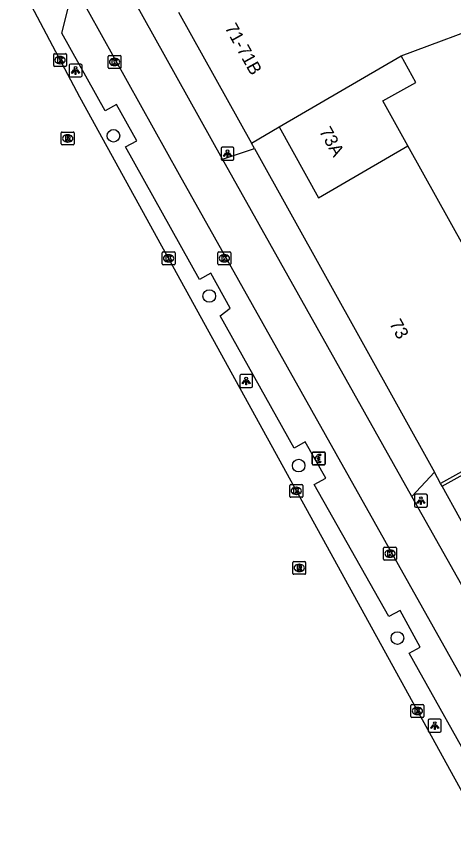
# Model space of a CAD drawing. Extents: x 161882 to 162509, y 381687 to 382379.
# Drawn here: x 162071.6 to 162105.6, y 381901.5 to 381964.8 of the extents above; entities that cross this region are included whole.
import ezdxf

# ---------------------------------------------------------------- set-up
doc = ezdxf.new("R2010")
doc.units = 0
for name, color, linetype in [('IMGEO_Betaalautomaat', 7, 'Continuous'), ('IMGEO_Boom', 7, 'Continuous'), ('IMGEO_Fietspad_open', 7, 'Continuous'), ('IMGEO_Kolk', 7, 'Continuous'), ('IMGEO_Lichtpunt', 7, 'Continuous'), ('IMGEO_Pand', 7, 'Continuous'), ('IMGEO_Pand_nummerreeks', 7, 'Continuous'), ('IMGEO_Parkeervlak_open', 7, 'Continuous'), ('IMGEO_Rijbaan_lokaal_gesloten', 7, 'Continuous'), ('IMGEO_Rioolput', 7, 'Continuous'), ('IMGEO_Voetpad_open', 7, 'Continuous')]:
    doc.layers.add(name, color=color, linetype=linetype)

msp = doc.modelspace()

# ---------------------------------------------------------------- linework, layer by layer
at = {"layer": 'IMGEO_Betaalautomaat'}
for p, q in [((162094.601, 381930.13), (162094.601, 381930.971)), ((162094.601, 381930.971), (162094.601, 381930.13)), ((162094.676, 381931.054), (162095.517, 381931.054)), ((162095.517, 381931.054), (162094.676, 381931.054)), ((162094.884, 381930.518), (162094.884, 381930.586)), ((162095.005, 381930.586), (162095.005, 381930.518)), ((162095.263, 381930.859), (162095.246, 381930.759)), ((162095.6, 381930.98), (162095.6, 381930.139)), ((162095.6, 381930.139), (162095.6, 381930.98)), ((162095.526, 381930.055), (162094.685, 381930.055)), ((162094.685, 381930.055), (162095.526, 381930.055)), ((162095.25, 381930.353), (162095.272, 381930.266))]:
    msp.add_line(p, q, dxfattribs=at)
for points in [[(162094.884, 381930.586), (162094.815, 381930.586), (162094.815, 381930.655), (162094.894, 381930.655)], [(162094.889, 381930.449), (162094.815, 381930.449), (162094.815, 381930.518), (162094.884, 381930.518)], [(162095.016, 381930.655), (162095.163, 381930.655), (162095.163, 381930.586), (162095.005, 381930.586)], [(162095.005, 381930.518), (162095.163, 381930.518), (162095.163, 381930.449), (162095.019, 381930.449)]]:
    msp.add_lwpolyline(points, dxfattribs=at)
for centre, radius, start, end in [((162094.679, 381930.977), 0.0779, 92.4484, 184.28452), ((162094.679, 381930.977), 0.0779, 92.4484, 184.28452), ((162095.177, 381930.579), 0.293, 73.01398, 165.01395), ((162095.183, 381930.592), 0.179, 69.32359, 159.56827), ((162095.523, 381930.977), 0.0779, 2.4484, 94.28452), ((162095.523, 381930.977), 0.0779, 2.4484, 94.28452), ((162094.679, 381930.133), 0.0779, 182.4484, 274.28452), ((162094.679, 381930.133), 0.0779, 182.4484, 274.28452), ((162095.15, 381930.504), 0.267, 191.80956, 297.03891), ((162095.183, 381930.519), 0.179, 202.76249, 291.86925), ((162095.523, 381930.133), 0.0779, 272.4484, 4.28452), ((162095.523, 381930.133), 0.0779, 272.4484, 4.28452)]:
    msp.add_arc(centre, radius, start, end, dxfattribs=at)
at = {"layer": 'IMGEO_Boom'}
for centre in [(162079.174, 381955.584), (162086.604, 381943.158), (162093.548, 381930.004), (162101.21, 381916.628)]:
    msp.add_circle(centre, 0.489, dxfattribs=at)
at = {"layer": 'IMGEO_Fietspad_open'}
for points in [[(162087.64, 381953.76), (162075.194, 381976.109)], [(162076.214, 381967.086), (162084.266, 381952.579), (162111.528, 381904.042)], [(162102.32, 381927.62), (162087.64, 381953.76)], [(162117.066, 381901.457), (162102.32, 381927.62)]]:
    msp.add_lwpolyline(points, dxfattribs=at)
at = {"layer": 'IMGEO_Kolk'}
for p, q in [((162074.534, 381961.028), (162074.534, 381961.88)), ((162074.609, 381961.954), (162075.461, 381961.954)), ((162075.022, 381961.734), (162075.047, 381961.734)), ((162075.535, 381961.88), (162075.535, 381961.028)), ((162078.757, 381960.881), (162078.757, 381961.733)), ((162078.832, 381961.807), (162079.684, 381961.807)), ((162079.245, 381961.587), (162079.27, 381961.587)), ((162079.758, 381961.733), (162079.758, 381960.881)), ((162075.461, 381960.954), (162074.609, 381960.954)), ((162075.045, 381961.174), (162075.02, 381961.174)), ((162079.268, 381961.027), (162079.243, 381961.027)), ((162079.684, 381960.807), (162078.832, 381960.807)), ((162082.954, 381945.651), (162082.954, 381946.503)), ((162083.029, 381946.577), (162083.881, 381946.577)), ((162083.442, 381946.357), (162083.467, 381946.357)), ((162083.955, 381946.503), (162083.955, 381945.651)), ((162087.28, 381945.658), (162087.28, 381946.51)), ((162087.355, 381946.584), (162088.207, 381946.584)), ((162087.768, 381946.364), (162087.793, 381946.364)), ((162088.281, 381946.51), (162088.281, 381945.658)), ((162083.465, 381945.797), (162083.44, 381945.797)), ((162087.791, 381945.804), (162087.766, 381945.804)), ((162083.881, 381945.577), (162083.029, 381945.577)), ((162088.207, 381945.584), (162087.355, 381945.584)), ((162092.86, 381927.62), (162092.86, 381928.472)), ((162092.935, 381928.546), (162093.787, 381928.546)), ((162093.348, 381928.326), (162093.373, 381928.326)), ((162093.861, 381928.472), (162093.861, 381927.62)), ((162093.787, 381927.546), (162092.935, 381927.546)), ((162093.371, 381927.766), (162093.346, 381927.766)), ((162100.134, 381922.752), (162100.134, 381923.604)), ((162100.209, 381923.678), (162101.061, 381923.678)), ((162101.135, 381923.604), (162101.135, 381922.752)), ((162100.645, 381922.898), (162100.62, 381922.898)), ((162100.622, 381923.458), (162100.647, 381923.458)), ((162101.061, 381922.678), (162100.209, 381922.678)), ((162102.331, 381911.473), (162103.183, 381911.473)), ((162102.256, 381910.547), (162102.256, 381911.399)), ((162102.744, 381911.253), (162102.769, 381911.253)), ((162103.257, 381911.399), (162103.257, 381910.547)), ((162103.183, 381910.473), (162102.331, 381910.473)), ((162102.767, 381910.693), (162102.742, 381910.693))]:
    msp.add_line(p, q, dxfattribs=at)
for points in [[(162074.534, 381961.028), (162074.534, 381961.88)], [(162074.609, 381961.954), (162075.461, 381961.954)], [(162074.855, 381961.654), (162074.978, 381961.654), (162074.978, 381961.503), (162075.108, 381961.654), (162075.272, 381961.654), (162075.126, 381961.503), (162075.279, 381961.254), (162075.127, 381961.254), (162075.042, 381961.418), (162074.978, 381961.351), (162074.978, 381961.254), (162074.855, 381961.254), (162074.855, 381961.654)], [(162075.535, 381961.88), (162075.535, 381961.028)], [(162078.757, 381960.881), (162078.757, 381961.733)], [(162078.832, 381961.807), (162079.684, 381961.807)], [(162079.758, 381961.733), (162079.758, 381960.881)], [(162075.461, 381960.954), (162074.609, 381960.954)], [(162079.078, 381961.507), (162079.201, 381961.507), (162079.201, 381961.356), (162079.331, 381961.507), (162079.495, 381961.507), (162079.349, 381961.356), (162079.502, 381961.107), (162079.35, 381961.107), (162079.265, 381961.271), (162079.201, 381961.204), (162079.201, 381961.107), (162079.078, 381961.107), (162079.078, 381961.507)], [(162079.684, 381960.807), (162078.832, 381960.807)], [(162082.954, 381945.651), (162082.954, 381946.503)], [(162083.029, 381946.577), (162083.881, 381946.577)], [(162083.955, 381946.503), (162083.955, 381945.651)], [(162087.28, 381945.658), (162087.28, 381946.51)], [(162087.355, 381946.584), (162088.207, 381946.584)], [(162088.281, 381946.51), (162088.281, 381945.658)], [(162083.275, 381946.277), (162083.398, 381946.277), (162083.398, 381946.126), (162083.528, 381946.277), (162083.692, 381946.277), (162083.546, 381946.126), (162083.699, 381945.877), (162083.547, 381945.877), (162083.462, 381946.041), (162083.398, 381945.974), (162083.398, 381945.877), (162083.275, 381945.877), (162083.275, 381946.277)], [(162087.601, 381946.284), (162087.724, 381946.284), (162087.724, 381946.133), (162087.854, 381946.284), (162088.018, 381946.284), (162087.872, 381946.133), (162088.025, 381945.884), (162087.873, 381945.884), (162087.788, 381946.048), (162087.724, 381945.981), (162087.724, 381945.884), (162087.601, 381945.884), (162087.601, 381946.284)], [(162083.881, 381945.577), (162083.029, 381945.577)], [(162088.207, 381945.584), (162087.355, 381945.584)], [(162092.86, 381927.62), (162092.86, 381928.472)], [(162092.935, 381928.546), (162093.787, 381928.546)], [(162093.181, 381928.246), (162093.304, 381928.246), (162093.304, 381928.095), (162093.434, 381928.246), (162093.598, 381928.246), (162093.452, 381928.095), (162093.605, 381927.846), (162093.453, 381927.846), (162093.368, 381928.01), (162093.304, 381927.943), (162093.304, 381927.846), (162093.181, 381927.846), (162093.181, 381928.246)], [(162093.861, 381928.472), (162093.861, 381927.62)], [(162093.787, 381927.546), (162092.935, 381927.546)], [(162100.134, 381922.752), (162100.134, 381923.604)], [(162100.209, 381923.678), (162101.061, 381923.678)], [(162101.135, 381923.604), (162101.135, 381922.752)], [(162100.455, 381923.378), (162100.578, 381923.378), (162100.578, 381923.227), (162100.708, 381923.378), (162100.872, 381923.378), (162100.726, 381923.227), (162100.879, 381922.978), (162100.727, 381922.978), (162100.642, 381923.142), (162100.578, 381923.075), (162100.578, 381922.978), (162100.455, 381922.978), (162100.455, 381923.378)], [(162101.061, 381922.678), (162100.209, 381922.678)], [(162102.331, 381911.473), (162103.183, 381911.473)], [(162102.256, 381910.547), (162102.256, 381911.399)], [(162102.577, 381911.173), (162102.7, 381911.173), (162102.7, 381911.022), (162102.83, 381911.173), (162102.994, 381911.173), (162102.848, 381911.022), (162103.001, 381910.773), (162102.849, 381910.773), (162102.764, 381910.937), (162102.7, 381910.87), (162102.7, 381910.773), (162102.577, 381910.773), (162102.577, 381911.173)], [(162103.257, 381911.399), (162103.257, 381910.547)], [(162103.183, 381910.473), (162102.331, 381910.473)]]:
    msp.add_lwpolyline(points, dxfattribs=at)
for centre, start, end in [((162074.611, 381961.878), 91.55205, 178.44795), ((162074.611, 381961.878), 91.55205, 178.44795), ((162075.459, 381961.878), 1.55205, 88.44795), ((162075.459, 381961.878), 1.55205, 88.44795), ((162078.834, 381961.731), 91.55205, 178.44795), ((162078.834, 381961.731), 91.55205, 178.44795), ((162079.682, 381961.731), 1.55205, 88.44795), ((162079.682, 381961.731), 1.55205, 88.44795), ((162074.611, 381961.03), 181.55205, 268.44795), ((162074.611, 381961.03), 181.55205, 268.44795), ((162075.459, 381961.03), 271.55205, 358.44795), ((162075.459, 381961.03), 271.55205, 358.44795), ((162078.834, 381960.883), 181.55205, 268.44795), ((162078.834, 381960.883), 181.55205, 268.44795), ((162079.682, 381960.883), 271.55205, 358.44795), ((162079.682, 381960.883), 271.55205, 358.44795), ((162083.031, 381946.501), 91.55205, 178.44795), ((162083.031, 381946.501), 91.55205, 178.44795), ((162083.879, 381946.501), 1.55205, 88.44795), ((162083.879, 381946.501), 1.55205, 88.44795), ((162087.357, 381946.508), 91.55205, 178.44795), ((162087.357, 381946.508), 91.55205, 178.44795), ((162088.205, 381946.508), 1.55205, 88.44795), ((162088.205, 381946.508), 1.55205, 88.44795), ((162083.031, 381945.653), 181.55205, 268.44795), ((162083.031, 381945.653), 181.55205, 268.44795), ((162083.879, 381945.653), 271.55205, 358.44795), ((162083.879, 381945.653), 271.55205, 358.44795), ((162087.357, 381945.66), 181.55205, 268.44795), ((162087.357, 381945.66), 181.55205, 268.44795), ((162088.205, 381945.66), 271.55205, 358.44795), ((162088.205, 381945.66), 271.55205, 358.44795), ((162092.937, 381928.47), 91.55205, 178.44795), ((162092.937, 381928.47), 91.55205, 178.44795), ((162093.785, 381928.47), 1.55205, 88.44795), ((162093.785, 381928.47), 1.55205, 88.44795), ((162092.937, 381927.622), 181.55205, 268.44795), ((162092.937, 381927.622), 181.55205, 268.44795), ((162093.785, 381927.622), 271.55205, 358.44795), ((162093.785, 381927.622), 271.55205, 358.44795), ((162100.211, 381923.602), 91.55205, 178.44795), ((162100.211, 381923.602), 91.55205, 178.44795), ((162101.059, 381923.602), 1.55205, 88.44795), ((162101.059, 381923.602), 1.55205, 88.44795), ((162100.211, 381922.754), 181.55205, 268.44795), ((162100.211, 381922.754), 181.55205, 268.44795), ((162101.059, 381922.754), 271.55205, 358.44795), ((162101.059, 381922.754), 271.55205, 358.44795), ((162102.333, 381911.397), 91.55205, 178.44795), ((162102.333, 381911.397), 91.55205, 178.44795), ((162103.181, 381911.397), 1.55205, 88.44795), ((162103.181, 381911.397), 1.55205, 88.44795), ((162102.333, 381910.549), 181.55205, 268.44795), ((162102.333, 381910.549), 181.55205, 268.44795), ((162103.181, 381910.549), 271.55205, 358.44795), ((162103.181, 381910.549), 271.55205, 358.44795)]:
    msp.add_arc(centre, 0.0765, start, end, dxfattribs=at)
for centre, major_axis, ratio, start_param, end_param in [((162075.021, 381961.454), (-0.387, 0.002), 0.722429, 4.712389, 7.853982), ((162075.046, 381961.454), (-0.39, 0.002), 0.717154, 1.570796, 4.712389), ((162079.244, 381961.307), (-0.387, 0.002), 0.722429, 4.712389, 7.853982), ((162079.269, 381961.307), (-0.39, 0.002), 0.717154, 1.570796, 4.712389), ((162083.441, 381946.077), (-0.387, 0.002), 0.722429, 4.712389, 7.853982), ((162083.466, 381946.077), (-0.39, 0.002), 0.717154, 1.570796, 4.712389), ((162087.767, 381946.084), (-0.387, 0.002), 0.722429, 4.712389, 7.853982), ((162087.792, 381946.084), (-0.39, 0.002), 0.717154, 1.570796, 4.712389), ((162093.347, 381928.046), (-0.387, 0.002), 0.722429, 4.712389, 7.853982), ((162093.372, 381928.046), (-0.39, 0.002), 0.717154, 1.570796, 4.712389), ((162100.621, 381923.178), (-0.387, 0.002), 0.722429, 4.712389, 7.853982), ((162100.646, 381923.178), (-0.39, 0.002), 0.717154, 1.570796, 4.712389), ((162102.743, 381910.973), (-0.387, 0.002), 0.722429, 4.712389, 7.853982), ((162102.768, 381910.973), (-0.39, 0.002), 0.717154, 1.570796, 4.712389)]:
    msp.add_ellipse(centre, major_axis=major_axis, ratio=ratio, start_param=start_param, end_param=end_param, dxfattribs=at)
at = {"layer": 'IMGEO_Lichtpunt'}
for p, q in [((162075.736, 381961.054), (162075.736, 381960.247)), ((162075.736, 381961.054), (162075.736, 381960.247)), ((162076.638, 381961.149), (162075.83, 381961.149)), ((162076.638, 381961.149), (162075.83, 381961.149)), ((162076.732, 381960.247), (162076.732, 381961.054)), ((162076.732, 381960.247), (162076.732, 381961.054)), ((162075.83, 381960.153), (162076.638, 381960.153)), ((162075.83, 381960.153), (162076.638, 381960.153)), ((162087.524, 381954.599), (162087.524, 381953.792)), ((162087.524, 381954.599), (162087.524, 381953.792)), ((162088.426, 381954.694), (162087.618, 381954.694)), ((162088.426, 381954.694), (162087.618, 381954.694)), ((162088.52, 381953.792), (162088.52, 381954.599)), ((162088.52, 381953.792), (162088.52, 381954.599)), ((162087.618, 381953.698), (162088.426, 381953.698)), ((162087.618, 381953.698), (162088.426, 381953.698)), ((162088.969, 381936.964), (162088.969, 381936.157)), ((162088.969, 381936.964), (162088.969, 381936.157)), ((162089.871, 381937.059), (162089.063, 381937.059)), ((162089.871, 381937.059), (162089.063, 381937.059)), ((162089.965, 381936.157), (162089.965, 381936.964)), ((162089.965, 381936.157), (162089.965, 381936.964)), ((162089.063, 381936.063), (162089.871, 381936.063)), ((162089.063, 381936.063), (162089.871, 381936.063)), ((162102.536, 381927.692), (162102.536, 381926.885)), ((162102.536, 381927.692), (162102.536, 381926.885)), ((162103.438, 381927.787), (162102.63, 381927.787)), ((162103.438, 381927.787), (162102.63, 381927.787)), ((162103.532, 381926.885), (162103.532, 381927.692)), ((162103.532, 381926.885), (162103.532, 381927.692)), ((162102.63, 381926.791), (162103.438, 381926.791)), ((162102.63, 381926.791), (162103.438, 381926.791)), ((162103.605, 381910.237), (162103.605, 381909.43)), ((162103.605, 381910.237), (162103.605, 381909.43)), ((162104.507, 381910.332), (162103.699, 381910.332)), ((162104.507, 381910.332), (162103.699, 381910.332)), ((162104.601, 381909.43), (162104.601, 381910.237)), ((162104.601, 381909.43), (162104.601, 381910.237)), ((162103.699, 381909.336), (162104.507, 381909.336)), ((162103.699, 381909.336), (162104.507, 381909.336))]:
    msp.add_line(p, q, dxfattribs=at)
for points in [[(162076.11, 381960.718), (162076.149, 381960.69), (162075.961, 381960.428), (162075.923, 381960.455), (162076.11, 381960.718)], [(162076.212, 381960.67), (162076.259, 381960.67), (162076.259, 381960.348), (162076.212, 381960.348), (162076.212, 381960.67)], [(162076.322, 381960.69), (162076.36, 381960.717), (162076.547, 381960.455), (162076.508, 381960.427), (162076.322, 381960.69)], [(162087.898, 381954.263), (162087.937, 381954.235), (162087.749, 381953.973), (162087.711, 381954), (162087.898, 381954.263)], [(162088, 381954.215), (162088.047, 381954.215), (162088.047, 381953.893), (162088, 381953.893), (162088, 381954.215)], [(162088.11, 381954.235), (162088.148, 381954.262), (162088.335, 381954), (162088.296, 381953.972), (162088.11, 381954.235)], [(162089.343, 381936.628), (162089.382, 381936.6), (162089.194, 381936.338), (162089.156, 381936.365), (162089.343, 381936.628)], [(162089.445, 381936.58), (162089.492, 381936.58), (162089.492, 381936.258), (162089.445, 381936.258), (162089.445, 381936.58)], [(162089.555, 381936.6), (162089.593, 381936.627), (162089.78, 381936.365), (162089.741, 381936.337), (162089.555, 381936.6)], [(162102.91, 381927.356), (162102.949, 381927.328), (162102.761, 381927.066), (162102.723, 381927.093), (162102.91, 381927.356)], [(162103.012, 381927.308), (162103.059, 381927.308), (162103.059, 381926.986), (162103.012, 381926.986), (162103.012, 381927.308)], [(162103.122, 381927.328), (162103.16, 381927.355), (162103.347, 381927.093), (162103.308, 381927.065), (162103.122, 381927.328)], [(162103.979, 381909.901), (162104.018, 381909.873), (162103.83, 381909.611), (162103.792, 381909.638), (162103.979, 381909.901)], [(162104.081, 381909.853), (162104.128, 381909.853), (162104.128, 381909.531), (162104.081, 381909.531), (162104.081, 381909.853)], [(162104.191, 381909.873), (162104.229, 381909.9), (162104.416, 381909.638), (162104.377, 381909.61), (162104.191, 381909.873)]]:
    msp.add_lwpolyline(points, dxfattribs=at)
for centre in [(162076.235, 381960.852), (162088.023, 381954.397), (162089.468, 381936.762), (162103.035, 381927.49), (162104.104, 381910.035)]:
    msp.add_circle(centre, 0.0994, dxfattribs=at)
for centre, start, end in [((162075.83, 381961.054), 90, 180), ((162075.83, 381961.054), 90, 180), ((162076.638, 381961.054), 0, 90), ((162076.638, 381961.054), 0, 90), ((162075.83, 381960.247), 180, 270), ((162075.83, 381960.247), 180, 270), ((162076.638, 381960.247), 270, 0), ((162076.638, 381960.247), 270, 360), ((162087.618, 381954.599), 90, 180), ((162087.618, 381954.599), 90, 180), ((162088.426, 381954.599), 0, 90), ((162088.426, 381954.599), 0, 90), ((162087.618, 381953.792), 180, 270), ((162087.618, 381953.792), 180, 270), ((162088.426, 381953.792), 270, 0), ((162088.426, 381953.792), 270, 360), ((162089.063, 381936.964), 90, 180), ((162089.063, 381936.964), 90, 180), ((162089.871, 381936.964), 0, 90), ((162089.871, 381936.964), 0, 90), ((162089.063, 381936.157), 180, 270), ((162089.063, 381936.157), 180, 270), ((162089.871, 381936.157), 270, 0), ((162089.871, 381936.157), 270, 360), ((162102.63, 381927.692), 90, 180), ((162102.63, 381927.692), 90, 180), ((162103.438, 381927.692), 0, 90), ((162103.438, 381927.692), 0, 90), ((162102.63, 381926.885), 180, 270), ((162102.63, 381926.885), 180, 270), ((162103.438, 381926.885), 270, 0), ((162103.438, 381926.885), 270, 360), ((162103.699, 381910.237), 90, 180), ((162103.699, 381910.237), 90, 180), ((162104.507, 381910.237), 0, 90), ((162104.507, 381910.237), 0, 90), ((162103.699, 381909.43), 180, 270), ((162103.699, 381909.43), 180, 270), ((162104.507, 381909.43), 270, 0), ((162104.507, 381909.43), 270, 360)]:
    msp.add_arc(centre, 0.0946, start, end, dxfattribs=at)
at = {"layer": 'IMGEO_Pand'}
for points in [[(162084.224, 381965.182), (162089.877, 381955.018)], [(162101.493, 381961.784), (162108.867, 381964.516)], [(162092.037, 381956.277), (162101.493, 381961.784)], [(162102.018, 381954.814), (162100.084, 381958.29), (162102.644, 381959.714), (162101.493, 381961.784)], [(162089.877, 381955.018), (162092.037, 381956.277)], [(162092.037, 381956.277), (162095.093, 381950.781), (162102.018, 381954.814)], [(162090.11, 381954.599), (162089.877, 381955.018)], [(162090.11, 381954.599), (162104.077, 381929.487)], [(162115.472, 381951.478), (162112.537, 381950.052), (162112.612, 381949.9), (162106.444, 381946.857), (162102.018, 381954.814)], [(162139.038, 381946.204), (162127.861, 381940.832), (162118.036, 381936.109), (162108.932, 381931.046), (162104.562, 381928.615)], [(162104.671, 381928.417), (162109.041, 381930.848), (162112.594, 381932.824), (162123.423, 381938.453)], [(162104.562, 381928.615), (162104.077, 381929.487)], [(162107.432, 381923.452), (162104.671, 381928.417)]]:
    msp.add_lwpolyline(points, dxfattribs=at)
at = {"layer": 'IMGEO_Parkeervlak_open'}
msp.add_lwpolyline([(162110.128, 381903.311), (162108.772, 381905.652), (162107.884, 381905.166), (162102.118, 381915.454), (162102.985, 381915.921), (162101.417, 381918.762), (162100.535, 381918.293), (162094.757, 381928.54), (162095.649, 381929.029), (162094.05, 381931.846), (162093.19, 381931.352), (162087.448, 381941.624), (162088.219, 381942.206), (162086.738, 381944.939), (162085.861, 381944.447), (162080.108, 381954.721), (162080.998, 381955.203), (162079.42, 381958.024), (162078.528, 381957.526), (162075.168, 381963.546), (162075.702, 381965.694)], dxfattribs=at)
at = {"layer": 'IMGEO_Rijbaan_lokaal_gesloten'}
msp.add_lwpolyline([(162107.811, 381901.826), (162076.565, 381958.577), (162071.636, 381967.886)], dxfattribs=at)
at = {"layer": 'IMGEO_Rioolput'}
for p, q in [((162075.198, 381955.878), (162076.05, 381955.878)), ((162075.123, 381954.952), (162075.123, 381955.804)), ((162075.611, 381955.658), (162075.636, 381955.658)), ((162076.124, 381955.804), (162076.124, 381954.952)), ((162076.05, 381954.878), (162075.198, 381954.878)), ((162075.634, 381955.098), (162075.609, 381955.098)), ((162093.085, 381921.646), (162093.085, 381922.498)), ((162093.16, 381922.572), (162094.012, 381922.572)), ((162093.573, 381922.352), (162093.598, 381922.352)), ((162094.086, 381922.498), (162094.086, 381921.646)), ((162093.596, 381921.792), (162093.571, 381921.792)), ((162094.012, 381921.572), (162093.16, 381921.572))]:
    msp.add_line(p, q, dxfattribs=at)
for points in [[(162075.198, 381955.878), (162076.05, 381955.878)], [(162075.123, 381954.952), (162075.123, 381955.804)], [(162075.712, 381955.576), (162075.46, 381955.578), (162075.46, 381955.178)], [(162075.46, 381955.178), (162075.584, 381955.178), (162075.584, 381955.34), (162075.595, 381955.34)], [(162075.638, 381955.497), (162075.584, 381955.497), (162075.584, 381955.416)], [(162075.584, 381955.416), (162075.636, 381955.416)], [(162075.642, 381955.311), (162075.713, 381955.178), (162075.853, 381955.178), (162075.788, 381955.304)], [(162076.124, 381955.804), (162076.124, 381954.952)], [(162076.05, 381954.878), (162075.198, 381954.878)], [(162093.085, 381921.646), (162093.085, 381922.498)], [(162093.16, 381922.572), (162094.012, 381922.572)], [(162093.674, 381922.27), (162093.422, 381922.272), (162093.422, 381921.872)], [(162094.086, 381922.498), (162094.086, 381921.646)], [(162093.422, 381921.872), (162093.546, 381921.872), (162093.546, 381922.034), (162093.557, 381922.034)], [(162093.6, 381922.191), (162093.546, 381922.191), (162093.546, 381922.11)], [(162093.546, 381922.11), (162093.598, 381922.11)], [(162093.604, 381922.005), (162093.675, 381921.872), (162093.815, 381921.872), (162093.75, 381921.998)], [(162094.012, 381921.572), (162093.16, 381921.572)]]:
    msp.add_lwpolyline(points, dxfattribs=at)
for centre, radius, start, end in [((162075.2, 381955.802), 0.0765, 91.55205, 178.44795), ((162075.2, 381955.802), 0.0765, 91.55205, 178.44795), ((162076.048, 381955.802), 0.0765, 1.55205, 88.44795), ((162076.048, 381955.802), 0.0765, 1.55205, 88.44795), ((162075.594, 381955.287), 0.0533, 26.02933, 88.69889), ((162075.62, 381955.605), 0.19, 274.7715, 282.96867), ((162075.644, 381955.401), 0.0964, 77.00612, 93.18647), ((162075.658, 381955.458), 0.0378, 276.66336, 79.67722), ((162075.711, 381955.466), 0.109, 350.36119, 89.41601), ((162075.709, 381955.466), 0.112, 277.58423, 350.98172), ((162075.693, 381955.251), 0.108, 29.51342, 73.79051), ((162075.2, 381954.954), 0.0765, 181.55205, 268.44795), ((162075.2, 381954.954), 0.0765, 181.55205, 268.44795), ((162076.048, 381954.954), 0.0765, 271.55205, 358.44795), ((162076.048, 381954.954), 0.0765, 271.55205, 358.44795), ((162093.162, 381922.496), 0.0765, 91.55205, 178.44795), ((162093.162, 381922.496), 0.0765, 91.55205, 178.44795), ((162093.673, 381922.16), 0.109, 350.36119, 89.41601), ((162094.01, 381922.496), 0.0765, 1.55205, 88.44795), ((162094.01, 381922.496), 0.0765, 1.55205, 88.44795), ((162093.162, 381921.648), 0.0765, 181.55205, 268.44795), ((162093.162, 381921.648), 0.0765, 181.55205, 268.44795), ((162093.556, 381921.981), 0.0533, 26.02933, 88.69889), ((162093.582, 381922.299), 0.19, 274.7715, 282.96867), ((162093.606, 381922.095), 0.0964, 77.00612, 93.18647), ((162093.62, 381922.152), 0.0378, 276.66336, 79.67722), ((162093.671, 381922.16), 0.112, 277.58423, 350.98172), ((162093.655, 381921.945), 0.108, 29.51342, 73.79051), ((162094.01, 381921.648), 0.0765, 271.55205, 358.44795), ((162094.01, 381921.648), 0.0765, 271.55205, 358.44795)]:
    msp.add_arc(centre, radius, start, end, dxfattribs=at)
for centre, major_axis, ratio, start_param, end_param in [((162075.61, 381955.378), (-0.387, 0.002), 0.722429, 4.712389, 7.853982), ((162075.635, 381955.378), (-0.39, 0.002), 0.717154, 1.570796, 4.712389), ((162093.572, 381922.072), (-0.387, 0.002), 0.722429, 4.712389, 7.853982), ((162093.597, 381922.072), (-0.39, 0.002), 0.717154, 1.570796, 4.712389)]:
    msp.add_ellipse(centre, major_axis=major_axis, ratio=ratio, start_param=start_param, end_param=end_param, dxfattribs=at)
at = {"layer": 'IMGEO_Voetpad_open'}
for points in [[(162087.64, 381953.76), (162090.11, 381954.599)], [(162104.077, 381929.487), (162102.32, 381927.62)], [(162104.671, 381928.417), (162104.562, 381928.615)]]:
    msp.add_lwpolyline(points, dxfattribs=at)

# ---------------------------------------------------------------- texts
at = {"layer": 'IMGEO_Pand_nummerreeks'}
for s, rotation, p in [('71-71B', 299.08313, (162087.783, 381963.968)), ('73A', 299.07584, (162095.109, 381955.938)), ('73', 299.08207, (162100.548, 381941.017))]:
    msp.add_text(s, height=1, rotation=rotation, dxfattribs=at).set_placement(p)

doc.saveas('drawing.dxf')
